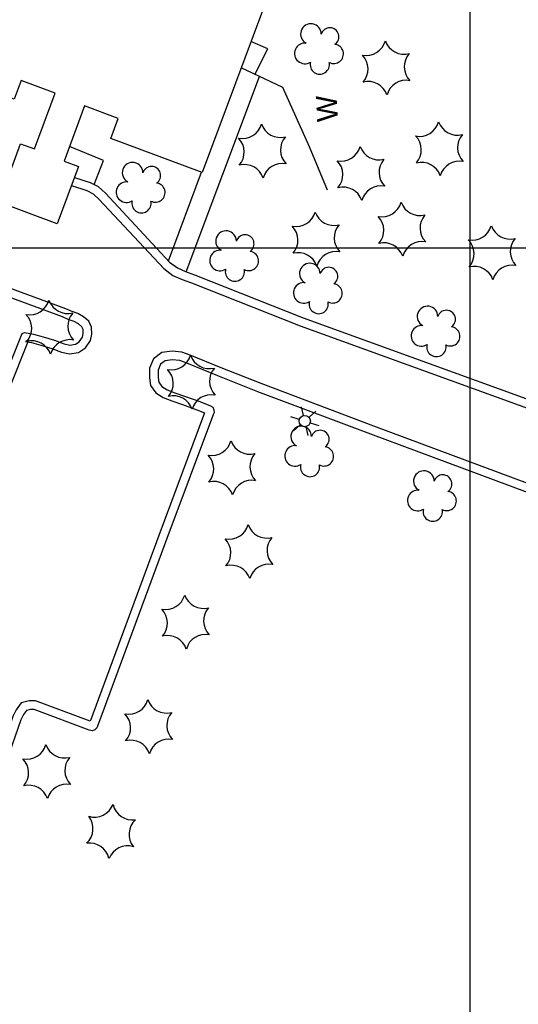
# Model space of a CAD drawing. Extents: x 353423 to 364002, y 127000 to 201942.
# Drawn here: x 360370.2 to 360513.9, y 147282 to 147565.7 of the extents above; entities that cross this region are included whole.
import ezdxf

# ---------------------------------------------------------------- set-up
doc = ezdxf.new("R2010")
doc.units = 0
for name, color, linetype in [('E_DTM_SlopeBottom', 7, 'Continuous'), ('E_FEN_Generic', 7, 'Continuous'), ('E_LAND_BrushLine', 7, 'Continuous'), ('E_LAND_TreeLine', 7, 'Continuous'), ('E_MISCPROP', 7, 'Continuous'), ('E_WTR_FlowLine', 7, 'Continuous')]:
    doc.layers.add(name, color=color, linetype=linetype)

msp = doc.modelspace()

# ---------------------------------------------------------------- linework, layer by layer
at = {"layer": 'E_DTM_SlopeBottom'}
msp.add_lwpolyline([(360458.9, 147516.65), (360453.68, 147529.09), (360445.98, 147546.2), (360433.95, 147551.83)], dxfattribs=at)
at = {"layer": 'E_FEN_Generic'}
for centre, radius, start, end in [((360454.1, 147561.6), 2.97, 359.7182, 242.6915), ((360459.56, 147560.8), 2.61, 304.4235, 162.3561), ((360452.34, 147556.02), 2.97, 82.0674, 303.3013), ((360460.69, 147555.88), 2.78, 241.7153, 82.7264), ((360470.03, 147561.16), 5.72, 258.8551, 344.62), ((360480.97, 147561.49), 5.72, 198.8551, 284.62), ((360464.85, 147551.52), 5.72, 318.8551, 44.62), ((360486.72, 147552.19), 5.72, 138.8551, 224.62), ((360456.66, 147552.81), 2.78, 165.0383, 12.8113), ((360470.61, 147542.22), 5.72, 18.8551, 104.62), ((360481.54, 147542.55), 5.72, 78.8551, 164.62), ((360434.33, 147537.19), 5.72, 258.8551, 344.62), ((360445.27, 147537.53), 5.72, 198.8551, 284.62), ((360485.38, 147537.84), 5.72, 258.8551, 344.62), ((360496.32, 147538.18), 5.72, 198.8551, 284.62), ((360502.07, 147528.87), 5.72, 138.8551, 224.62), ((360429.15, 147527.56), 5.72, 318.8551, 44.62), ((360451.03, 147528.22), 5.72, 138.8551, 224.62), ((360480.2, 147528.21), 5.72, 318.8551, 44.62), ((360462.77, 147530.72), 5.72, 258.8551, 344.62), ((360473.7, 147531.05), 5.72, 198.8551, 284.62), ((360402.7, 147521.63), 2.97, 359.7182, 242.6915), ((360434.91, 147518.25), 5.72, 18.8551, 104.62), ((360445.85, 147518.58), 5.72, 78.8551, 164.62), ((360457.59, 147521.08), 5.72, 318.8551, 44.62), ((360479.46, 147521.74), 5.72, 138.8551, 224.62), ((360485.96, 147518.9), 5.72, 18.8551, 104.62), ((360496.89, 147519.23), 5.72, 78.8551, 164.62), ((360408.16, 147520.82), 2.61, 304.4235, 162.3561), ((360400.94, 147516.04), 2.97, 82.0674, 303.3013), ((360409.28, 147515.91), 2.78, 241.7153, 82.7264), ((360463.34, 147511.78), 5.72, 18.8551, 104.62), ((360474.28, 147512.11), 5.72, 78.8551, 164.62), ((360405.26, 147512.84), 2.78, 165.0383, 12.8113), ((360474.56, 147514.67), 5.72, 258.8551, 344.62), ((360485.5, 147515), 5.72, 198.8551, 284.62), ((360449.82, 147511.82), 5.72, 258.8551, 344.62), ((360460.76, 147512.15), 5.72, 198.8551, 284.62), ((360469.38, 147505.03), 5.72, 318.8551, 44.62), ((360491.26, 147505.7), 5.72, 138.8551, 224.62), ((360429.63, 147501.92), 2.97, 359.7182, 242.6915), ((360444.64, 147502.18), 5.72, 318.8551, 44.62), ((360466.52, 147502.84), 5.72, 138.8551, 224.62), ((360500.57, 147507.88), 5.72, 258.8551, 344.62), ((360511.51, 147508.22), 5.72, 198.8551, 284.62), ((360435.1, 147501.12), 2.61, 304.4235, 162.3561), ((360475.14, 147495.73), 5.72, 18.8551, 104.62), ((360486.08, 147496.06), 5.72, 78.8551, 164.62), ((360495.39, 147498.25), 5.72, 318.8551, 44.62), ((360517.26, 147498.91), 5.72, 138.8551, 224.62), ((360427.88, 147496.34), 2.97, 82.0674, 303.3013), ((360436.22, 147496.2), 2.78, 241.7153, 82.7264), ((360450.4, 147492.87), 5.72, 18.8551, 104.62), ((360461.34, 147493.21), 5.72, 78.8551, 164.62), ((360453.77, 147492.58), 2.97, 359.7182, 242.6915), ((360432.19, 147493.13), 2.78, 165.0383, 12.8113), ((360459.24, 147491.77), 2.61, 304.4235, 162.3561), ((360501.14, 147488.94), 5.72, 18.8551, 104.62), ((360512.08, 147489.27), 5.72, 78.8551, 164.62), ((360452.02, 147486.99), 2.97, 82.0674, 303.3013), ((360460.36, 147486.86), 2.78, 241.7153, 82.7264), ((360373.07, 147486.41), 5.72, 258.8551, 344.62), ((360384.01, 147486.75), 5.72, 198.8551, 284.62), ((360456.34, 147483.79), 2.78, 165.0383, 12.8113), ((360487.7, 147480.2), 2.97, 359.7182, 242.6915), ((360493.16, 147479.39), 2.61, 304.4235, 162.3561), ((360367.89, 147476.78), 5.72, 318.8551, 44.62), ((360389.76, 147477.44), 5.72, 138.8551, 224.62), ((360485.94, 147474.61), 2.97, 82.0674, 303.3013), ((360494.28, 147474.48), 2.78, 241.7153, 82.7264), ((360373.65, 147467.47), 5.72, 18.8551, 104.62), ((360384.58, 147467.8), 5.72, 78.8551, 164.62), ((360490.26, 147471.41), 2.78, 165.0383, 12.8113), ((360413.87, 147470.55), 5.72, 258.8551, 344.62), ((360424.81, 147470.88), 5.72, 198.8551, 284.62), ((360408.7, 147460.92), 5.72, 318.8551, 44.62), ((360430.57, 147461.58), 5.72, 138.8551, 224.62), ((360414.45, 147451.61), 5.72, 18.8551, 104.62), ((360425.39, 147451.94), 5.72, 78.8551, 164.62), ((360451.28, 147445.6), 2.97, 359.7182, 242.6915), ((360456.74, 147444.8), 2.61, 304.4235, 162.3561), ((360425.54, 147445.87), 5.72, 258.8551, 344.62), ((360436.48, 147446.21), 5.72, 198.8551, 284.62), ((360449.53, 147440.02), 2.97, 82.0674, 303.3013), ((360457.87, 147439.88), 2.78, 241.7153, 82.7264), ((360420.36, 147436.24), 5.72, 318.8551, 44.62), ((360442.23, 147436.9), 5.72, 138.8551, 224.62), ((360453.84, 147436.81), 2.78, 165.0383, 12.8113), ((360486.65, 147432.75), 2.97, 359.7182, 242.6915), ((360492.11, 147431.94), 2.61, 304.4235, 162.3561), ((360426.12, 147426.93), 5.72, 18.8551, 104.62), ((360437.05, 147427.26), 5.72, 78.8551, 164.62), ((360484.89, 147427.16), 2.97, 82.0674, 303.3013), ((360493.24, 147427.02), 2.78, 241.7153, 82.7264), ((360489.21, 147423.96), 2.78, 165.0383, 12.8113), ((360430.48, 147421.73), 5.72, 258.8551, 344.62), ((360441.42, 147422.06), 5.72, 198.8551, 284.62), ((360425.3, 147412.09), 5.72, 318.8551, 44.62), ((360447.18, 147412.76), 5.72, 138.8551, 224.62), ((360431.06, 147402.79), 5.72, 18.8551, 104.62), ((360442, 147403.12), 5.72, 78.8551, 164.62), ((360412.19, 147401.44), 5.72, 258.8551, 344.62), ((360423.13, 147401.77), 5.72, 198.8551, 284.62), ((360428.88, 147392.47), 5.72, 138.8551, 224.62), ((360407.01, 147391.8), 5.72, 318.8551, 44.62), ((360412.77, 147382.5), 5.72, 18.8551, 104.62), ((360423.7, 147382.83), 5.72, 78.8551, 164.62), ((360401.57, 147371.29), 5.72, 258.8551, 344.62), ((360412.51, 147371.62), 5.72, 198.8551, 284.62), ((360396.39, 147361.65), 5.72, 318.8551, 44.62), ((360418.27, 147362.31), 5.72, 138.8551, 224.62), ((360372.18, 147358.32), 5.72, 258.8551, 344.62), ((360383.12, 147358.66), 5.72, 198.8551, 284.62), ((360402.15, 147352.34), 5.72, 18.8551, 104.62), ((360413.09, 147352.67), 5.72, 78.8551, 164.62), ((360367.01, 147348.69), 5.72, 318.8551, 44.62), ((360388.88, 147349.35), 5.72, 138.8551, 224.62), ((360372.76, 147339.38), 5.72, 18.8551, 104.62), ((360383.7, 147339.71), 5.72, 78.8551, 164.62), ((360391.74, 147341.62), 5.72, 252.7877, 338.5526), ((360402.65, 147340.8), 5.72, 192.7877, 278.5526), ((360385.57, 147332.59), 5.72, 312.7877, 38.5526), ((360407.39, 147330.94), 5.72, 132.7877, 218.5526), ((360390.31, 147322.73), 5.72, 12.7877, 98.5526), ((360401.22, 147321.9), 5.72, 72.7877, 158.5526)]:
    msp.add_arc(centre, radius, start, end, dxfattribs=at)
at = {"layer": 'E_LAND_BrushLine'}
for p, q in [((360451.99, 147451.68), (360451.41, 147454.12)), ((360453.55, 147451.18), (360455.47, 147452.9)), ((360450.74, 147450.55), (360448.34, 147451.32)), ((360451.04, 147448.95), (360449.1, 147447.2)), ((360452.67, 147448.46), (360453.17, 147445.92)), ((360453.86, 147449.54), (360456.33, 147448.74))]:
    msp.add_line(p, q, dxfattribs=at)
msp.add_circle((360452.31, 147450.06), 1.64, dxfattribs=at)
at = {"layer": 'E_LAND_TreeLine'}
for p, q in [((360500, 147000), (360500, 149500)), ((360500, 147500), (360500, 149000)), ((360500, 147500), (360500, 149000)), ((360500, 145000), (360500, 148000)), ((358000, 147500), (363000, 147500)), ((359000, 147500), (363000, 147500)), ((359000, 147500), (360500, 147500)), ((360000, 147500), (362000, 147500))]:
    msp.add_line(p, q, dxfattribs=at)
at = {"layer": 'E_MISCPROP'}
for points in [[(360437.92, 147549.97), (360441.71, 147557.3), (360436.78, 147559.45)], [(360418.12, 147493.11), (360439.25, 147549.35)], [(360391.65, 147518.23), (360394.28, 147525.12), (360384.52, 147529.23)], [(360413.01, 147496.26), (360422.6, 147521.8)], [(360385.93, 147520.27), (360390.48, 147518.85), (360392.78, 147517.64), (360394.86, 147515.71), (360413.37, 147495.87), (360415.6, 147494.18), (360417.9, 147493.2), (360420.53, 147492.21), (360451.84, 147479.8), (360482.88, 147468.58), (360527.16, 147452.55)], [(360385.06, 147517.92), (360389.52, 147516.53), (360391.32, 147515.58), (360393.1, 147513.94), (360411.69, 147494.01), (360414.33, 147492), (360416.97, 147490.88), (360419.63, 147489.88), (360450.95, 147477.46), (360482.03, 147466.23), (360526.28, 147450.21)], [(360366.95, 147458.78), (360372.8, 147473.43), (360371.87, 147473.01), (360373.54, 147472.7), (360376.23, 147471.91), (360379.42, 147470.98), (360382.25, 147469.95), (360384.49, 147469.45), (360387.09, 147469.79), (360389.09, 147471.12), (360390.59, 147473.29), (360390.92, 147475.12), (360390.89, 147477.08), (360390.04, 147478.81), (360388.55, 147480.1), (360386.89, 147481.02), (360385.02, 147481.69), (360383.44, 147482.4), (360343.22, 147497.24)], [(360364.62, 147459.68), (360370.85, 147475.29), (360371.55, 147475.61), (360374.12, 147475.13), (360376.93, 147474.31), (360380.2, 147473.36), (360382.96, 147472.36), (360384.61, 147471.98), (360386.19, 147472.2), (360387.31, 147472.93), (360388.23, 147474.27), (360388.42, 147475.32), (360388.4, 147476.48), (360388.02, 147477.25), (360387.11, 147478.04), (360385.86, 147478.74), (360384.08, 147479.37), (360382.49, 147480.08), (360342.83, 147494.71)], [(360521.55, 147430.25), (360472.23, 147448.6), (360439.71, 147460.85), (360428.23, 147465.4), (360419.25, 147469.08), (360416.85, 147469.93), (360414.12, 147470.18), (360411.12, 147469.86), (360408.69, 147467.98), (360407.59, 147465.26), (360407.55, 147462.51), (360407.81, 147460.35), (360409.42, 147458.2), (360411.46, 147456.81), (360413.98, 147455.86), (360417.11, 147454.79), (360421.23, 147453.31), (360423.46, 147452.46)], [(360520.68, 147427.91), (360471.36, 147446.26), (360438.8, 147458.52), (360427.3, 147463.08), (360418.36, 147466.74), (360416.31, 147467.47), (360414.14, 147467.67), (360412.09, 147467.45), (360410.76, 147466.42), (360410.08, 147464.75), (360410.05, 147462.65), (360410.22, 147461.31), (360411.17, 147460.03), (360412.62, 147459.04), (360414.83, 147458.21), (360417.93, 147457.15), (360422.1, 147455.65), (360425.19, 147454.48), (360425.78, 147454.04), (360426.14, 147453.28), (360426.22, 147452.56), (360425.99, 147452.1), (360412.58, 147416.23), (360392.89, 147362.89), (360392.4, 147361.65), (360391.83, 147361.02), (360391.1, 147360.74), (360390.16, 147360.99), (360374.28, 147366.96), (360373.24, 147366.95), (360372.1, 147366.62), (360371.28, 147365.52), (360370.51, 147363.93), (360366.32, 147351.99)], [(360423.46, 147452.46), (360410.23, 147417.1), (360390.55, 147363.78), (360390.46, 147363.55)], [(360390.46, 147363.55), (360374.72, 147369.47), (360372.88, 147369.44), (360370.6, 147368.8), (360369.14, 147366.82), (360368.2, 147364.89), (360364.36, 147353.97)]]:
    msp.add_lwpolyline(points, dxfattribs=at)
at = {"layer": 'E_WTR_FlowLine'}
msp.add_lwpolyline([(360342.66, 147552.44), (360364.47, 147611.09), (360387.71, 147602.45), (360388.98, 147605.89), (360422.49, 147593.43), (360420.96, 147589.31), (360444.61, 147580.52), (360422.76, 147521.74), (360396.38, 147531.54), (360398.52, 147537.31), (360388.86, 147540.9), (360382.94, 147524.99), (360387.11, 147523.44), (360380.95, 147506.87), (360364.15, 147513.12), (360370.41, 147529.96), (360374.39, 147528.49), (360380.37, 147544.58), (360370.59, 147548.22), (360368.57, 147542.8)], close=True, dxfattribs=at)

# ---------------------------------------------------------------- texts
at = {"layer": 'E_DTM_SlopeBottom'}
msp.add_text('W', height=6, rotation=93.0278, dxfattribs=at).set_placement((360461.9, 147536.49))

doc.saveas('drawing.dxf')
